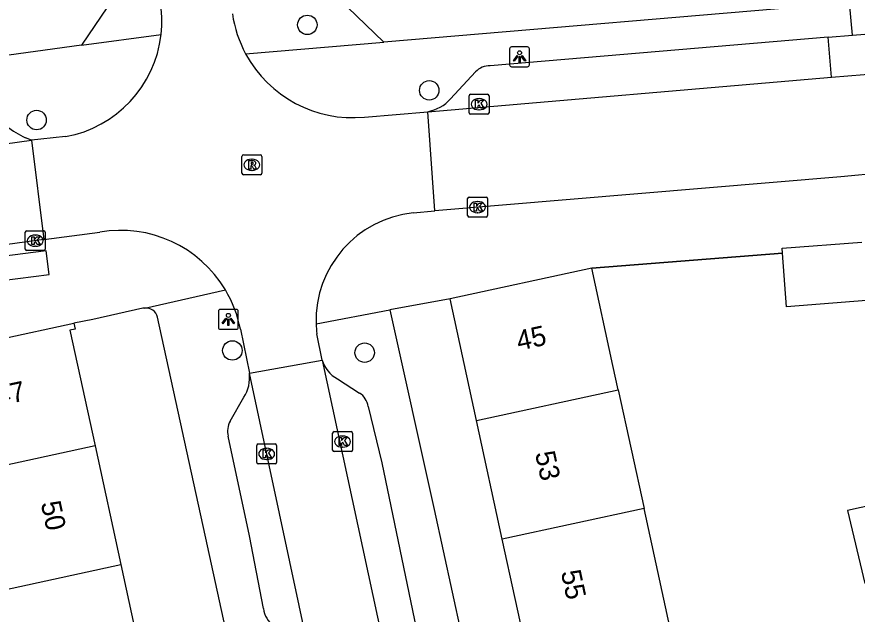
# Model space of a CAD drawing. Extents: x 159053 to 160041, y 380450 to 381422.
# Drawn here: x 159742.79 to 159785.02, y 380977.59 to 381007.62 of the extents above; entities that cross this region are included whole.
import ezdxf

# ---------------------------------------------------------------- set-up
doc = ezdxf.new("R2010")
doc.units = 0
for name, color, linetype in [('IMGEO_Boom', 7, 'Continuous'), ('IMGEO_Kolk', 7, 'Continuous'), ('IMGEO_Lichtpunt', 7, 'Continuous'), ('IMGEO_Muur', 7, 'Continuous'), ('IMGEO_Pand', 7, 'Continuous'), ('IMGEO_Pand_nummerreeks', 7, 'Continuous'), ('IMGEO_Parkeervlak_open', 7, 'Continuous'), ('IMGEO_Rijbaan_lokaal_open', 7, 'Continuous'), ('IMGEO_Rioolput', 7, 'Continuous'), ('IMGEO_Voetpad_open', 7, 'Continuous')]:
    doc.layers.add(name, color=color, linetype=linetype)

msp = doc.modelspace()

# ---------------------------------------------------------------- linework, layer by layer
at = {"layer": 'IMGEO_Boom'}
for centre in [(159757.388, 381007.218), (159763.515, 381003.926), (159743.779, 381002.433), (159753.621, 380990.849), (159760.269, 380990.738)]:
    msp.add_circle(centre, 0.489, dxfattribs=at)
at = {"layer": 'IMGEO_Kolk'}
for p, q in [((159765.519, 381002.802), (159765.519, 381003.654)), ((159765.594, 381003.728), (159766.446, 381003.728)), ((159766.007, 381003.508), (159766.032, 381003.508)), ((159766.52, 381003.654), (159766.52, 381002.802)), ((159766.446, 381002.728), (159765.594, 381002.728)), ((159766.03, 381002.948), (159766.005, 381002.948)), ((159765.445, 380997.629), (159765.445, 380998.481)), ((159765.52, 380998.555), (159766.372, 380998.555)), ((159765.933, 380998.335), (159765.958, 380998.335)), ((159766.446, 380998.481), (159766.446, 380997.629)), ((159766.372, 380997.555), (159765.52, 380997.555)), ((159765.956, 380997.775), (159765.931, 380997.775)), ((159743.214, 380995.943), (159743.214, 380996.795)), ((159743.289, 380996.869), (159744.141, 380996.869)), ((159743.702, 380996.649), (159743.727, 380996.649)), ((159744.215, 380996.795), (159744.215, 380995.943)), ((159744.141, 380995.869), (159743.289, 380995.869)), ((159743.725, 380996.089), (159743.7, 380996.089)), ((159758.659, 380985.842), (159758.659, 380986.694)), ((159758.734, 380986.768), (159759.586, 380986.768)), ((159759.147, 380986.548), (159759.172, 380986.548)), ((159759.66, 380986.694), (159759.66, 380985.842)), ((159754.844, 380985.223), (159754.844, 380986.075)), ((159754.919, 380986.149), (159755.771, 380986.149)), ((159755.845, 380986.075), (159755.845, 380985.223)), ((159755.332, 380985.929), (159755.357, 380985.929)), ((159759.586, 380985.768), (159758.734, 380985.768)), ((159759.17, 380985.988), (159759.145, 380985.988)), ((159755.355, 380985.369), (159755.33, 380985.369)), ((159755.771, 380985.149), (159754.919, 380985.149))]:
    msp.add_line(p, q, dxfattribs=at)
for points in [[(159765.519, 381002.802), (159765.519, 381003.654)], [(159765.594, 381003.728), (159766.446, 381003.728)], [(159765.84, 381003.428), (159765.963, 381003.428), (159765.963, 381003.277), (159766.093, 381003.428), (159766.257, 381003.428), (159766.111, 381003.277), (159766.264, 381003.028), (159766.112, 381003.028), (159766.027, 381003.192), (159765.963, 381003.125), (159765.963, 381003.028), (159765.84, 381003.028), (159765.84, 381003.428)], [(159766.52, 381003.654), (159766.52, 381002.802)], [(159766.446, 381002.728), (159765.594, 381002.728)], [(159765.445, 380997.629), (159765.445, 380998.481)], [(159765.52, 380998.555), (159766.372, 380998.555)], [(159766.446, 380998.481), (159766.446, 380997.629)], [(159765.766, 380998.255), (159765.889, 380998.255), (159765.889, 380998.104), (159766.019, 380998.255), (159766.183, 380998.255), (159766.037, 380998.104), (159766.19, 380997.855), (159766.038, 380997.855), (159765.953, 380998.019), (159765.889, 380997.952), (159765.889, 380997.855), (159765.766, 380997.855), (159765.766, 380998.255)], [(159766.372, 380997.555), (159765.52, 380997.555)], [(159743.214, 380995.943), (159743.214, 380996.795)], [(159743.289, 380996.869), (159744.141, 380996.869)], [(159744.215, 380996.795), (159744.215, 380995.943)], [(159743.535, 380996.569), (159743.658, 380996.569), (159743.658, 380996.418), (159743.788, 380996.569), (159743.952, 380996.569), (159743.806, 380996.418), (159743.959, 380996.169), (159743.807, 380996.169), (159743.722, 380996.333), (159743.658, 380996.266), (159743.658, 380996.169), (159743.535, 380996.169), (159743.535, 380996.569)], [(159744.141, 380995.869), (159743.289, 380995.869)], [(159758.659, 380985.842), (159758.659, 380986.694)], [(159758.734, 380986.768), (159759.586, 380986.768)], [(159759.66, 380986.694), (159759.66, 380985.842)], [(159754.844, 380985.223), (159754.844, 380986.075)], [(159754.919, 380986.149), (159755.771, 380986.149)], [(159755.845, 380986.075), (159755.845, 380985.223)], [(159758.98, 380986.468), (159759.103, 380986.468), (159759.103, 380986.317), (159759.233, 380986.468), (159759.397, 380986.468), (159759.251, 380986.317), (159759.404, 380986.068), (159759.252, 380986.068), (159759.167, 380986.232), (159759.103, 380986.165), (159759.103, 380986.068), (159758.98, 380986.068), (159758.98, 380986.468)], [(159755.165, 380985.849), (159755.288, 380985.849), (159755.288, 380985.698), (159755.418, 380985.849), (159755.582, 380985.849), (159755.436, 380985.698), (159755.589, 380985.449), (159755.437, 380985.449), (159755.352, 380985.613), (159755.288, 380985.546), (159755.288, 380985.449), (159755.165, 380985.449), (159755.165, 380985.849)], [(159759.586, 380985.768), (159758.734, 380985.768)], [(159755.771, 380985.149), (159754.919, 380985.149)]]:
    msp.add_lwpolyline(points, dxfattribs=at)
for centre, start, end in [((159765.596, 381003.652), 91.552, 178.448), ((159765.596, 381003.652), 91.552, 178.448), ((159766.444, 381003.652), 1.552, 88.448), ((159766.444, 381003.652), 1.552, 88.448), ((159765.596, 381002.804), 181.552, 268.448), ((159765.596, 381002.804), 181.552, 268.448), ((159766.444, 381002.804), 271.552, 358.448), ((159766.444, 381002.804), 271.552, 358.448), ((159765.522, 380998.479), 91.552, 178.448), ((159765.522, 380998.479), 91.552, 178.448), ((159766.37, 380998.479), 1.552, 88.448), ((159766.37, 380998.479), 1.552, 88.448), ((159765.522, 380997.631), 181.552, 268.448), ((159765.522, 380997.631), 181.552, 268.448), ((159766.37, 380997.631), 271.552, 358.448), ((159766.37, 380997.631), 271.552, 358.448), ((159743.291, 380996.793), 91.552, 178.448), ((159743.291, 380996.793), 91.552, 178.448), ((159744.139, 380996.793), 1.552, 88.448), ((159744.139, 380996.793), 1.552, 88.448), ((159743.291, 380995.945), 181.552, 268.448), ((159743.291, 380995.945), 181.552, 268.448), ((159744.139, 380995.945), 271.552, 358.448), ((159744.139, 380995.945), 271.552, 358.448), ((159758.736, 380986.692), 91.552, 178.448), ((159758.736, 380986.692), 91.552, 178.448), ((159759.584, 380986.692), 1.552, 88.448), ((159759.584, 380986.692), 1.552, 88.448), ((159754.921, 380986.073), 91.552, 178.448), ((159754.921, 380986.073), 91.552, 178.448), ((159755.769, 380986.073), 1.552, 88.448), ((159755.769, 380986.073), 1.552, 88.448), ((159758.736, 380985.844), 181.552, 268.448), ((159758.736, 380985.844), 181.552, 268.448), ((159759.584, 380985.844), 271.552, 358.448), ((159759.584, 380985.844), 271.552, 358.448), ((159754.921, 380985.225), 181.552, 268.448), ((159754.921, 380985.225), 181.552, 268.448), ((159755.769, 380985.225), 271.552, 358.448), ((159755.769, 380985.225), 271.552, 358.448)]:
    msp.add_arc(centre, 0.0765, start, end, dxfattribs=at)
for centre, major_axis, ratio, start_param, end_param in [((159766.006, 381003.228), (-0.387, 0.002), 0.722429, 4.712389, 7.853982), ((159766.031, 381003.228), (-0.39, 0.002), 0.717154, 1.570796, 4.712389), ((159765.932, 380998.055), (-0.387, 0.002), 0.722429, 4.712389, 7.853982), ((159765.957, 380998.055), (-0.39, 0.002), 0.717154, 1.570796, 4.712389), ((159743.701, 380996.369), (-0.387, 0.002), 0.722429, 4.712389, 7.853982), ((159743.726, 380996.369), (-0.39, 0.002), 0.717154, 1.570796, 4.712389), ((159759.146, 380986.268), (-0.387, 0.002), 0.722429, 4.712389, 7.853982), ((159759.171, 380986.268), (-0.39, 0.002), 0.717154, 1.570796, 4.712389), ((159755.331, 380985.649), (-0.387, 0.002), 0.722429, 4.712389, 7.853982), ((159755.356, 380985.649), (-0.39, 0.002), 0.717154, 1.570796, 4.712389)]:
    msp.add_ellipse(centre, major_axis=major_axis, ratio=ratio, start_param=start_param, end_param=end_param, dxfattribs=at)
at = {"layer": 'IMGEO_Lichtpunt'}
for p, q in [((159767.555, 381006.015), (159767.555, 381005.208)), ((159767.555, 381006.015), (159767.555, 381005.208)), ((159768.457, 381006.11), (159767.649, 381006.11)), ((159768.457, 381006.11), (159767.649, 381006.11)), ((159768.551, 381005.208), (159768.551, 381006.015)), ((159768.551, 381005.208), (159768.551, 381006.015)), ((159767.649, 381005.114), (159768.457, 381005.114)), ((159767.649, 381005.114), (159768.457, 381005.114)), ((159753.823, 380992.909), (159753.015, 380992.909)), ((159753.823, 380992.909), (159753.015, 380992.909)), ((159752.921, 380992.814), (159752.921, 380992.007)), ((159752.921, 380992.814), (159752.921, 380992.007)), ((159753.917, 380992.007), (159753.917, 380992.814)), ((159753.917, 380992.007), (159753.917, 380992.814)), ((159753.015, 380991.913), (159753.823, 380991.913)), ((159753.015, 380991.913), (159753.823, 380991.913))]:
    msp.add_line(p, q, dxfattribs=at)
for points in [[(159767.929, 381005.679), (159767.968, 381005.651), (159767.78, 381005.389), (159767.742, 381005.416), (159767.929, 381005.679)], [(159768.031, 381005.631), (159768.078, 381005.631), (159768.078, 381005.309), (159768.031, 381005.309), (159768.031, 381005.631)], [(159768.141, 381005.651), (159768.179, 381005.678), (159768.366, 381005.416), (159768.327, 381005.388), (159768.141, 381005.651)], [(159753.295, 380992.478), (159753.334, 380992.45), (159753.146, 380992.188), (159753.108, 380992.215), (159753.295, 380992.478)], [(159753.397, 380992.43), (159753.444, 380992.43), (159753.444, 380992.108), (159753.397, 380992.108), (159753.397, 380992.43)], [(159753.507, 380992.45), (159753.545, 380992.477), (159753.732, 380992.215), (159753.693, 380992.187), (159753.507, 380992.45)]]:
    msp.add_lwpolyline(points, dxfattribs=at)
for centre in [(159768.054, 381005.813), (159753.42, 380992.612)]:
    msp.add_circle(centre, 0.0994, dxfattribs=at)
for centre, start, end in [((159767.649, 381006.015), 90, 180), ((159767.649, 381006.015), 90, 180), ((159768.457, 381006.015), 0, 90), ((159768.457, 381006.015), 0, 90), ((159767.649, 381005.208), 180, 270), ((159767.649, 381005.208), 180, 270), ((159768.457, 381005.208), 270, 0), ((159768.457, 381005.208), 270, 360), ((159753.015, 380992.814), 90, 180), ((159753.015, 380992.814), 90, 180), ((159753.823, 380992.814), 0, 90), ((159753.823, 380992.814), 0, 90), ((159753.015, 380992.007), 180, 270), ((159753.015, 380992.007), 180, 270), ((159753.823, 380992.007), 270, 0), ((159753.823, 380992.007), 270, 360)]:
    msp.add_arc(centre, 0.0946, start, end, dxfattribs=at)
at = {"layer": 'IMGEO_Muur'}
msp.add_lwpolyline([(159771.689, 380994.987), (159781.269, 380995.733)], dxfattribs=at)
at = {"layer": 'IMGEO_Pand'}
for points in [[(159781.269, 380995.733), (159781.249, 380995.984), (159785.265, 380996.297)], [(159785.495, 380993.356), (159781.478, 380993.043), (159781.269, 380995.733)], [(159771.689, 380994.987), (159764.565, 380993.44)], [(159773.017, 380988.874), (159772.75, 380990.101), (159771.689, 380994.987)], [(159765.892, 380987.33), (159764.565, 380993.44)], [(159738.225, 380990.612), (159745.658, 380992.226)], [(159745.658, 380992.226), (159745.724, 380991.92), (159745.456, 380991.862), (159746.717, 380986.057)], [(159765.892, 380987.33), (159773.017, 380988.874)], [(159773.017, 380988.874), (159774.312, 380982.91)], [(159767.188, 380981.365), (159765.892, 380987.33)], [(159746.717, 380986.057), (159739.552, 380984.501)], [(159746.717, 380986.057), (159748.013, 380980.089)], [(159787.677, 380983.498), (159784.535, 380982.802), (159785.407, 380979.135)], [(159774.312, 380982.91), (159767.188, 380981.365)], [(159775.607, 380976.947), (159774.312, 380982.91)], [(159768.483, 380975.402), (159767.188, 380981.365)], [(159740.848, 380978.534), (159748.013, 380980.089)], [(159748.013, 380980.089), (159749.309, 380974.122)]]:
    msp.add_lwpolyline(points, dxfattribs=at)
at = {"layer": 'IMGEO_Parkeervlak_open'}
msp.add_lwpolyline([(159783.726, 381004.582), (159783.571, 381006.596)], dxfattribs=at)
at = {"layer": 'IMGEO_Rijbaan_lokaal_open'}
for points in [[(159783.726, 381004.582), (159788.65, 381004.999)], [(159763.436, 381002.853), (159783.726, 381004.582)], [(159760.254, 381002.58), (159763.436, 381002.853)], [(159763.799, 380997.875), (159763.436, 381002.853)], [(159703.411, 380995.846), (159743.53, 381001.425)], [(159745.241, 381001.599), (159743.991, 381001.465), (159743.53, 381001.425)], [(159743.53, 381001.425), (159744.137, 380996.427)], [(159809.149, 381001.674), (159791.235, 381000.181), (159788.453, 380999.983), (159784.2, 380999.586), (159763.799, 380997.875)], [(159762.702, 380997.766), (159763.799, 380997.875)], [(159744.137, 380996.427), (159746.955, 380996.799)], [(159744.137, 380996.427), (159704.13, 380990.906)], [(159754.023, 380991.919), (159754.474, 380989.713)], [(159758.133, 380990.369), (159757.865, 380991.69)], [(159754.474, 380989.713), (159758.133, 380990.369)], [(159758.133, 380990.369), (159766.534, 380951.359)], [(159757.498, 380975.602), (159754.474, 380989.713)]]:
    msp.add_lwpolyline(points, dxfattribs=at)
for centre, radius, start, end in [((159744.114, 381007.402), 5.963, 353.494, 10.3701), ((159759.695, 381008.673), 6.14, 188.4687, 208.2811), ((159744.173, 381007.407), 5.905, 280.4158, 353.3814), ((159759.668, 381008.663), 6.111, 208.3195, 275.5037), ((159763.277, 380992.345), 5.451, 96.0561, 181.5997), ((159747.998, 380990.752), 6.136, 30.8121, 99.7828), ((159747.987, 380990.745), 6.149, 11.0064, 30.8158), ((159763.587, 380992.364), 5.761, 181.6983, 186.7158)]:
    msp.add_arc(centre, radius, start, end, dxfattribs=at)
at = {"layer": 'IMGEO_Rioolput'}
for p, q in [((159754.1, 380999.756), (159754.1, 381000.608)), ((159754.175, 381000.682), (159755.027, 381000.682)), ((159754.588, 381000.462), (159754.613, 381000.462)), ((159755.101, 381000.608), (159755.101, 380999.756)), ((159755.027, 380999.682), (159754.175, 380999.682)), ((159754.611, 380999.902), (159754.586, 380999.902))]:
    msp.add_line(p, q, dxfattribs=at)
for points in [[(159754.1, 380999.756), (159754.1, 381000.608)], [(159754.175, 381000.682), (159755.027, 381000.682)], [(159755.101, 381000.608), (159755.101, 380999.756)], [(159754.689, 381000.38), (159754.437, 381000.382), (159754.437, 380999.982)], [(159754.437, 380999.982), (159754.561, 380999.982), (159754.561, 381000.144), (159754.572, 381000.144)], [(159754.615, 381000.301), (159754.561, 381000.301), (159754.561, 381000.22)], [(159754.561, 381000.22), (159754.613, 381000.22)], [(159754.619, 381000.115), (159754.69, 380999.982), (159754.83, 380999.982), (159754.765, 381000.108)], [(159755.027, 380999.682), (159754.175, 380999.682)]]:
    msp.add_lwpolyline(points, dxfattribs=at)
for centre, radius, start, end in [((159754.177, 381000.606), 0.0765, 91.552, 178.448), ((159754.177, 381000.606), 0.0765, 91.552, 178.448), ((159755.025, 381000.606), 0.0765, 1.552, 88.448), ((159755.025, 381000.606), 0.0765, 1.552, 88.448), ((159754.571, 381000.091), 0.0533, 26.0293, 88.6989), ((159754.597, 381000.409), 0.19, 274.7715, 282.9687), ((159754.621, 381000.205), 0.0964, 77.0061, 93.1865), ((159754.635, 381000.262), 0.0378, 276.6634, 79.6772), ((159754.688, 381000.27), 0.109, 350.3612, 89.416), ((159754.686, 381000.27), 0.112, 277.5842, 350.9817), ((159754.67, 381000.055), 0.108, 29.5134, 73.7905), ((159754.177, 380999.758), 0.0765, 181.552, 268.448), ((159754.177, 380999.758), 0.0765, 181.552, 268.448), ((159755.025, 380999.758), 0.0765, 271.552, 358.448), ((159755.025, 380999.758), 0.0765, 271.552, 358.448)]:
    msp.add_arc(centre, radius, start, end, dxfattribs=at)
for centre, major_axis, ratio, start_param, end_param in [((159754.587, 381000.182), (-0.387, 0.002), 0.722429, 4.712389, 7.853982), ((159754.612, 381000.182), (-0.39, 0.002), 0.717154, 1.570796, 4.712389)]:
    msp.add_ellipse(centre, major_axis=major_axis, ratio=ratio, start_param=start_param, end_param=end_param, dxfattribs=at)
at = {"layer": 'IMGEO_Voetpad_open'}
for points in [[(159745.6, 381016.155), (159746.48, 381012.534), (159747.351, 381008.119), (159746.03, 381006.192)], [(159761.23, 381006.355), (159757.597, 381009.872), (159757.51, 381010.416)], [(159784.635, 381008.332), (159761.23, 381006.355)], [(159784.782, 381006.699), (159784.635, 381008.332)], [(159784.782, 381006.699), (159787.692, 381006.938)], [(159746.03, 381006.192), (159750.039, 381006.726)], [(159754.288, 381005.764), (159761.23, 381006.355)], [(159783.571, 381006.596), (159766.575, 381005.156)], [(159783.571, 381006.596), (159784.782, 381006.699)], [(159746.03, 381006.192), (159720.594, 381002.696), (159720.481, 381003.494), (159720.149, 381005.834)], [(159765.844, 381004.85), (159764.589, 381003.498)], [(159743.53, 381001.425), (159743.219, 381001.535)], [(159744.418, 380994.675), (159744.266, 380995.86), (159730.85, 380994.139), (159731.002, 380992.954), (159744.418, 380994.675)], [(159781.269, 380995.733), (159771.689, 380994.987)], [(159749.217, 380992.983), (159753.268, 380993.895)], [(159764.565, 380993.44), (159761.527, 380992.896)], [(159749.128, 380992.969), (159746.611, 380992.407), (159745.658, 380992.226)], [(159757.828, 380992.193), (159761.527, 380992.896)], [(159761.527, 380992.896), (159763.76, 380982.861), (159780.956, 380903.896)], [(159769.108, 380904.305), (159752.372, 380981.031), (159749.854, 380992.523)], [(159758.896, 380989.418), (159760.009, 380988.706)], [(159753.502, 380987.299), (159754.192, 380988.495)], [(159760.444, 380988.034), (159761.136, 380985.205), (159763.124, 380975.604)], [(159755.18, 380977.873), (159754.477, 380981.534), (159753.415, 380986.539)]]:
    msp.add_lwpolyline(points, dxfattribs=at)
for centre, radius, start, end in [((159766.529, 381004.239), 0.918, 87.1521, 138.2767), ((159763.024, 381004.943), 2.13, 281.1601, 317.2861), ((159746.923, 381008.677), 8.046, 226.7111, 242.5911), ((159749.32, 380992.036), 0.953, 96.2294, 101.6498), ((159749.263, 380992.376), 0.609, 14.0095, 94.3218), ((159759.719, 380990.86), 1.66, 197.201, 240.2801), ((159752.685, 380989.485), 1.803, 326.6787, 7.2496), ((159759.505, 380987.903), 0.948, 7.9458, 57.8859), ((159754.433, 380986.807), 1.053, 152.1635, 194.7756), ((159756.396, 380978.013), 1.224, 186.5683, 235.3008)]:
    msp.add_arc(centre, radius, start, end, dxfattribs=at)

# ---------------------------------------------------------------- texts
at = {"layer": 'IMGEO_Pand_nummerreeks'}
for s, rotation, p in [('45', 12.2518, (159768.016, 380990.833)), ('47', 12.251, (159741.831, 380988.038)), ('53', 282.2554, (159768.828, 380985.684)), ('50', 282.2553, (159743.986, 380983.175)), ('55', 282.2554, (159770.126, 380979.71))]:
    msp.add_text(s, height=1, rotation=rotation, dxfattribs=at).set_placement(p)

doc.saveas('drawing.dxf')
